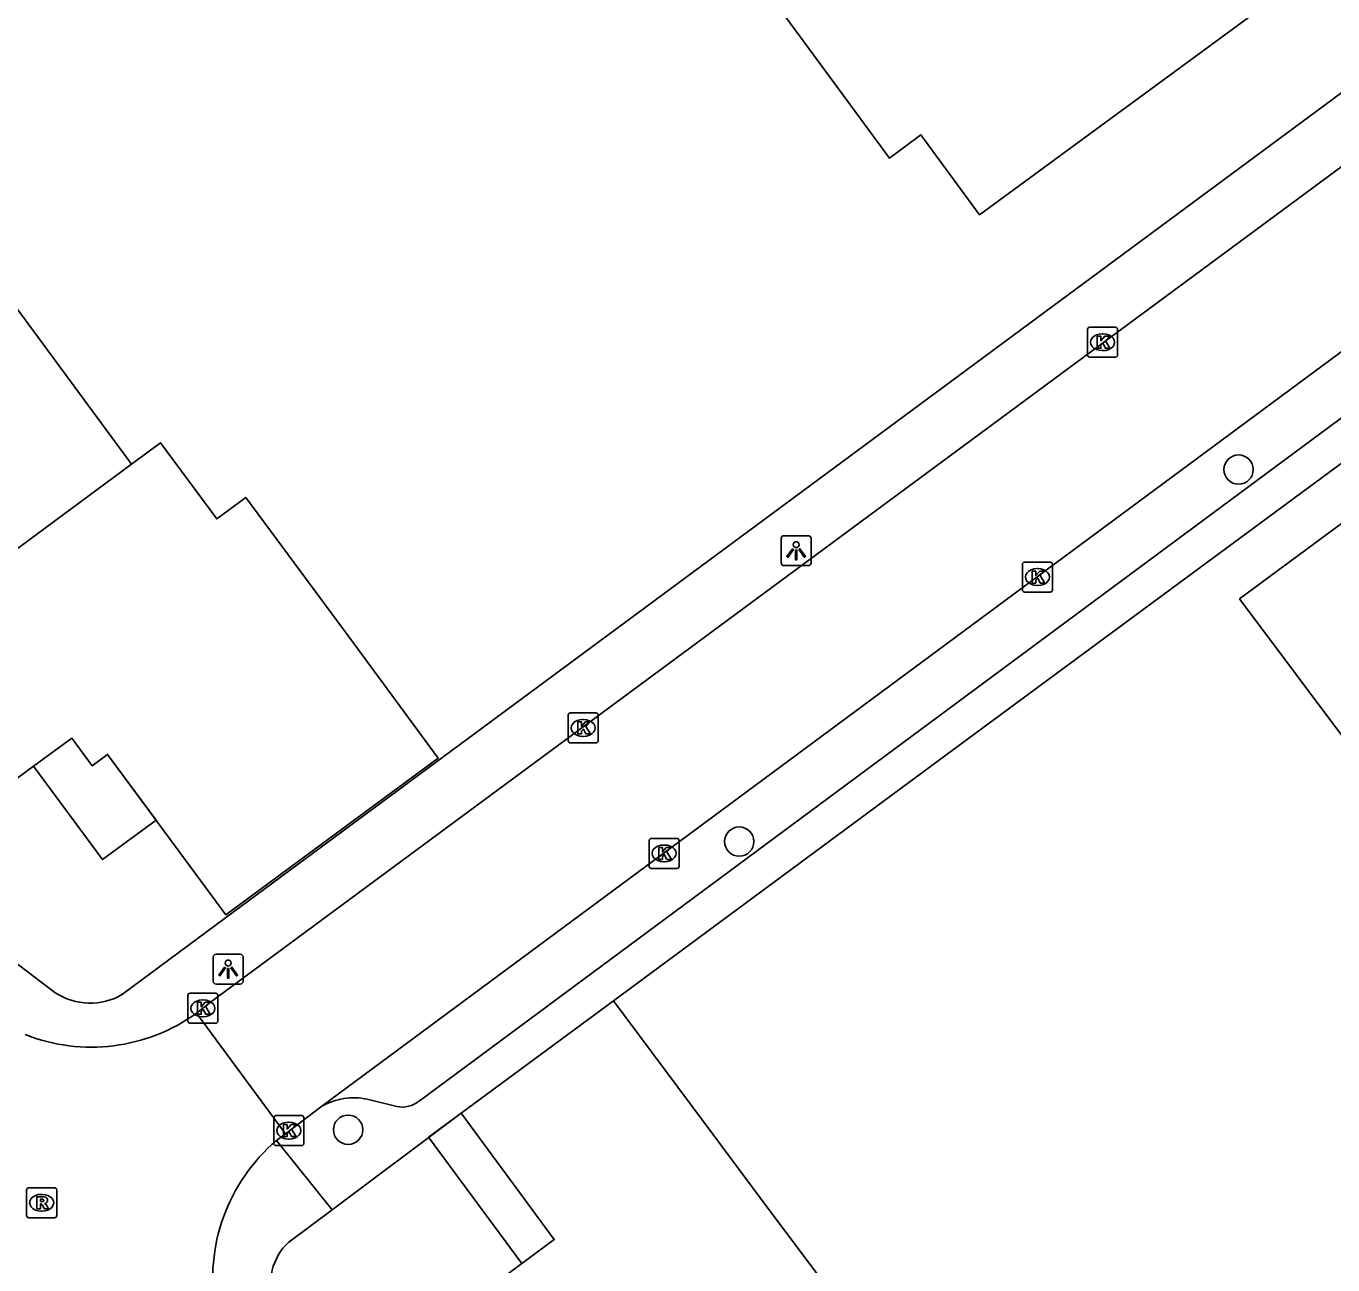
# Model space of a CAD drawing. Extents: x 163427 to 164190, y 380331 to 381641.
# Drawn here: x 163847.67 to 163891.17, y 381323.86 to 381365.11 of the extents above; entities that cross this region are included whole.
import ezdxf

# ---------------------------------------------------------------- set-up
doc = ezdxf.new("R2010")
doc.units = 0
for name, color, linetype in [('IMGEO_Boom', 7, 'Continuous'), ('IMGEO_Kolk', 7, 'Continuous'), ('IMGEO_Lichtpunt', 7, 'Continuous'), ('IMGEO_Muur', 7, 'Continuous'), ('IMGEO_Pand', 7, 'Continuous'), ('IMGEO_Pand_overbouw', 7, 'Continuous'), ('IMGEO_Rijbaan_lokaal_open', 7, 'Continuous'), ('IMGEO_Rioolput', 7, 'Continuous'), ('IMGEO_Voetpad_open', 7, 'Continuous')]:
    doc.layers.add(name, color=color, linetype=linetype)

msp = doc.modelspace()

# ---------------------------------------------------------------- linework, layer by layer
at = {"layer": 'IMGEO_Boom'}
for centre in [(163888.033, 381350.345), (163871.411, 381337.958), (163858.391, 381328.363)]:
    msp.add_circle(centre, 0.489, dxfattribs=at)
at = {"layer": 'IMGEO_Kolk'}
for p, q in [((163883.006, 381354.16), (163883.006, 381355.012)), ((163883.081, 381355.086), (163883.933, 381355.086)), ((163883.494, 381354.866), (163883.519, 381354.866)), ((163884.007, 381355.012), (163884.007, 381354.16)), ((163883.933, 381354.086), (163883.081, 381354.086)), ((163883.517, 381354.306), (163883.492, 381354.306)), ((163880.838, 381346.341), (163880.838, 381347.193)), ((163880.913, 381347.267), (163881.765, 381347.267)), ((163881.326, 381347.047), (163881.351, 381347.047)), ((163881.839, 381347.193), (163881.839, 381346.341)), ((163881.765, 381346.267), (163880.913, 381346.267)), ((163881.349, 381346.487), (163881.324, 381346.487)), ((163865.79, 381342.242), (163866.642, 381342.242)), ((163865.715, 381341.316), (163865.715, 381342.168)), ((163866.203, 381342.022), (163866.228, 381342.022)), ((163866.716, 381342.168), (163866.716, 381341.316)), ((163866.226, 381341.462), (163866.201, 381341.462)), ((163866.642, 381341.242), (163865.79, 381341.242)), ((163868.408, 381337.138), (163868.408, 381337.99)), ((163868.483, 381338.064), (163869.335, 381338.064)), ((163868.896, 381337.844), (163868.921, 381337.844)), ((163869.409, 381337.99), (163869.409, 381337.138)), ((163869.335, 381337.064), (163868.483, 381337.064)), ((163868.919, 381337.284), (163868.894, 381337.284)), ((163853.056, 381331.98), (163853.056, 381332.832)), ((163853.131, 381332.906), (163853.983, 381332.906)), ((163853.544, 381332.686), (163853.569, 381332.686)), ((163854.057, 381332.832), (163854.057, 381331.98)), ((163853.983, 381331.906), (163853.131, 381331.906)), ((163853.567, 381332.126), (163853.542, 381332.126)), ((163855.917, 381327.907), (163855.917, 381328.759)), ((163855.992, 381328.833), (163856.844, 381328.833)), ((163856.918, 381328.759), (163856.918, 381327.907)), ((163856.405, 381328.613), (163856.43, 381328.613)), ((163856.844, 381327.833), (163855.992, 381327.833)), ((163856.428, 381328.053), (163856.403, 381328.053))]:
    msp.add_line(p, q, dxfattribs=at)
for points in [[(163883.006, 381354.16), (163883.006, 381355.012)], [(163883.081, 381355.086), (163883.933, 381355.086)], [(163883.327, 381354.786), (163883.45, 381354.786), (163883.45, 381354.635), (163883.58, 381354.786), (163883.744, 381354.786), (163883.598, 381354.635), (163883.751, 381354.386), (163883.599, 381354.386), (163883.514, 381354.55), (163883.45, 381354.483), (163883.45, 381354.386), (163883.327, 381354.386), (163883.327, 381354.786)], [(163884.007, 381355.012), (163884.007, 381354.16)], [(163883.933, 381354.086), (163883.081, 381354.086)], [(163880.838, 381346.341), (163880.838, 381347.193)], [(163880.913, 381347.267), (163881.765, 381347.267)], [(163881.159, 381346.967), (163881.282, 381346.967), (163881.282, 381346.816), (163881.412, 381346.967), (163881.576, 381346.967), (163881.43, 381346.816), (163881.583, 381346.567), (163881.431, 381346.567), (163881.346, 381346.731), (163881.282, 381346.664), (163881.282, 381346.567), (163881.159, 381346.567), (163881.159, 381346.967)], [(163881.839, 381347.193), (163881.839, 381346.341)], [(163881.765, 381346.267), (163880.913, 381346.267)], [(163865.79, 381342.242), (163866.642, 381342.242)], [(163865.715, 381341.316), (163865.715, 381342.168)], [(163866.036, 381341.942), (163866.159, 381341.942), (163866.159, 381341.791), (163866.289, 381341.942), (163866.453, 381341.942), (163866.307, 381341.791), (163866.46, 381341.542), (163866.308, 381341.542), (163866.223, 381341.706), (163866.159, 381341.639), (163866.159, 381341.542), (163866.036, 381341.542), (163866.036, 381341.942)], [(163866.716, 381342.168), (163866.716, 381341.316)], [(163866.642, 381341.242), (163865.79, 381341.242)], [(163868.408, 381337.138), (163868.408, 381337.99)], [(163868.483, 381338.064), (163869.335, 381338.064)], [(163869.409, 381337.99), (163869.409, 381337.138)], [(163868.729, 381337.764), (163868.852, 381337.764), (163868.852, 381337.613), (163868.982, 381337.764), (163869.146, 381337.764), (163869, 381337.613), (163869.153, 381337.364), (163869.001, 381337.364), (163868.916, 381337.528), (163868.852, 381337.461), (163868.852, 381337.364), (163868.729, 381337.364), (163868.729, 381337.764)], [(163869.335, 381337.064), (163868.483, 381337.064)], [(163853.056, 381331.98), (163853.056, 381332.832)], [(163853.131, 381332.906), (163853.983, 381332.906)], [(163853.377, 381332.606), (163853.5, 381332.606), (163853.5, 381332.455), (163853.63, 381332.606), (163853.794, 381332.606), (163853.648, 381332.455), (163853.801, 381332.206), (163853.649, 381332.206), (163853.564, 381332.37), (163853.5, 381332.303), (163853.5, 381332.206), (163853.377, 381332.206), (163853.377, 381332.606)], [(163854.057, 381332.832), (163854.057, 381331.98)], [(163853.983, 381331.906), (163853.131, 381331.906)], [(163855.917, 381327.907), (163855.917, 381328.759)], [(163855.992, 381328.833), (163856.844, 381328.833)], [(163856.918, 381328.759), (163856.918, 381327.907)], [(163856.238, 381328.533), (163856.361, 381328.533), (163856.361, 381328.382), (163856.491, 381328.533), (163856.655, 381328.533), (163856.509, 381328.382), (163856.662, 381328.133), (163856.51, 381328.133), (163856.425, 381328.297), (163856.361, 381328.23), (163856.361, 381328.133), (163856.238, 381328.133), (163856.238, 381328.533)], [(163856.844, 381327.833), (163855.992, 381327.833)]]:
    msp.add_lwpolyline(points, dxfattribs=at)
for centre, start, end in [((163883.083, 381355.01), 91.552, 178.448), ((163883.083, 381355.01), 91.552, 178.448), ((163883.931, 381355.01), 1.552, 88.448), ((163883.931, 381355.01), 1.552, 88.448), ((163883.083, 381354.162), 181.552, 268.448), ((163883.083, 381354.162), 181.552, 268.448), ((163883.931, 381354.162), 271.552, 358.448), ((163883.931, 381354.162), 271.552, 358.448), ((163880.915, 381347.191), 91.552, 178.448), ((163880.915, 381347.191), 91.552, 178.448), ((163881.763, 381347.191), 1.552, 88.448), ((163881.763, 381347.191), 1.552, 88.448), ((163880.915, 381346.343), 181.552, 268.448), ((163880.915, 381346.343), 181.552, 268.448), ((163881.763, 381346.343), 271.552, 358.448), ((163881.763, 381346.343), 271.552, 358.448), ((163865.792, 381342.166), 91.552, 178.448), ((163865.792, 381342.166), 91.552, 178.448), ((163866.64, 381342.166), 1.552, 88.448), ((163866.64, 381342.166), 1.552, 88.448), ((163865.792, 381341.318), 181.552, 268.448), ((163865.792, 381341.318), 181.552, 268.448), ((163866.64, 381341.318), 271.552, 358.448), ((163866.64, 381341.318), 271.552, 358.448), ((163868.485, 381337.988), 91.552, 178.448), ((163868.485, 381337.988), 91.552, 178.448), ((163869.333, 381337.988), 1.552, 88.448), ((163869.333, 381337.988), 1.552, 88.448), ((163868.485, 381337.14), 181.552, 268.448), ((163868.485, 381337.14), 181.552, 268.448), ((163869.333, 381337.14), 271.552, 358.448), ((163869.333, 381337.14), 271.552, 358.448), ((163853.133, 381332.83), 91.552, 178.448), ((163853.133, 381332.83), 91.552, 178.448), ((163853.981, 381332.83), 1.552, 88.448), ((163853.981, 381332.83), 1.552, 88.448), ((163853.133, 381331.982), 181.552, 268.448), ((163853.133, 381331.982), 181.552, 268.448), ((163853.981, 381331.982), 271.552, 358.448), ((163853.981, 381331.982), 271.552, 358.448), ((163855.994, 381328.757), 91.552, 178.448), ((163855.994, 381328.757), 91.552, 178.448), ((163856.842, 381328.757), 1.552, 88.448), ((163856.842, 381328.757), 1.552, 88.448), ((163855.994, 381327.909), 181.552, 268.448), ((163855.994, 381327.909), 181.552, 268.448), ((163856.842, 381327.909), 271.552, 358.448), ((163856.842, 381327.909), 271.552, 358.448)]:
    msp.add_arc(centre, 0.0765, start, end, dxfattribs=at)
for centre, major_axis, ratio, start_param, end_param in [((163883.493, 381354.586), (-0.387, 0.002), 0.722429, 4.712389, 7.853982), ((163883.518, 381354.586), (-0.39, 0.002), 0.717154, 1.570796, 4.712389), ((163881.325, 381346.767), (-0.387, 0.002), 0.722429, 4.712389, 7.853982), ((163881.35, 381346.767), (-0.39, 0.002), 0.717154, 1.570796, 4.712389), ((163866.202, 381341.742), (-0.387, 0.002), 0.722429, 4.712389, 7.853982), ((163866.227, 381341.742), (-0.39, 0.002), 0.717154, 1.570796, 4.712389), ((163868.895, 381337.564), (-0.387, 0.002), 0.722429, 4.712389, 7.853982), ((163868.92, 381337.564), (-0.39, 0.002), 0.717154, 1.570796, 4.712389), ((163853.543, 381332.406), (-0.387, 0.002), 0.722429, 4.712389, 7.853982), ((163853.568, 381332.406), (-0.39, 0.002), 0.717154, 1.570796, 4.712389), ((163856.404, 381328.333), (-0.387, 0.002), 0.722429, 4.712389, 7.853982), ((163856.429, 381328.333), (-0.39, 0.002), 0.717154, 1.570796, 4.712389)]:
    msp.add_ellipse(centre, major_axis=major_axis, ratio=ratio, start_param=start_param, end_param=end_param, dxfattribs=at)
at = {"layer": 'IMGEO_Lichtpunt'}
for p, q in [((163872.806, 381348.047), (163872.806, 381347.24)), ((163872.806, 381348.047), (163872.806, 381347.24)), ((163873.708, 381348.142), (163872.9, 381348.142)), ((163873.708, 381348.142), (163872.9, 381348.142)), ((163873.802, 381347.24), (163873.802, 381348.047)), ((163873.802, 381347.24), (163873.802, 381348.047)), ((163872.9, 381347.146), (163873.708, 381347.146)), ((163872.9, 381347.146), (163873.708, 381347.146)), ((163853.899, 381334.114), (163853.899, 381333.307)), ((163853.899, 381334.114), (163853.899, 381333.307)), ((163854.801, 381334.209), (163853.993, 381334.209)), ((163854.801, 381334.209), (163853.993, 381334.209)), ((163854.895, 381333.307), (163854.895, 381334.114)), ((163854.895, 381333.307), (163854.895, 381334.114)), ((163853.993, 381333.213), (163854.801, 381333.213)), ((163853.993, 381333.213), (163854.801, 381333.213))]:
    msp.add_line(p, q, dxfattribs=at)
for points in [[(163873.18, 381347.711), (163873.219, 381347.683), (163873.031, 381347.421), (163872.993, 381347.448), (163873.18, 381347.711)], [(163873.282, 381347.663), (163873.329, 381347.663), (163873.329, 381347.341), (163873.282, 381347.341), (163873.282, 381347.663)], [(163873.392, 381347.683), (163873.43, 381347.71), (163873.617, 381347.448), (163873.578, 381347.42), (163873.392, 381347.683)], [(163854.273, 381333.778), (163854.312, 381333.75), (163854.124, 381333.488), (163854.086, 381333.515), (163854.273, 381333.778)], [(163854.375, 381333.73), (163854.422, 381333.73), (163854.422, 381333.408), (163854.375, 381333.408), (163854.375, 381333.73)], [(163854.485, 381333.75), (163854.523, 381333.777), (163854.71, 381333.515), (163854.671, 381333.487), (163854.485, 381333.75)]]:
    msp.add_lwpolyline(points, dxfattribs=at)
for centre in [(163873.305, 381347.845), (163854.398, 381333.912)]:
    msp.add_circle(centre, 0.0994, dxfattribs=at)
for centre, start, end in [((163872.9, 381348.047), 90, 180), ((163872.9, 381348.047), 90, 180), ((163873.708, 381348.047), 0, 90), ((163873.708, 381348.047), 0, 90), ((163872.9, 381347.24), 180, 270), ((163872.9, 381347.24), 180, 270), ((163873.708, 381347.24), 270, 0), ((163873.708, 381347.24), 270, 360), ((163853.993, 381334.114), 90, 180), ((163853.993, 381334.114), 90, 180), ((163854.801, 381334.114), 0, 90), ((163854.801, 381334.114), 0, 90), ((163853.993, 381333.307), 180, 270), ((163853.993, 381333.307), 180, 270), ((163854.801, 381333.307), 270, 0), ((163854.801, 381333.307), 270, 360)]:
    msp.add_arc(centre, 0.0946, start, end, dxfattribs=at)
at = {"layer": 'IMGEO_Muur'}
msp.add_lwpolyline([(163878.804, 381341.211), (163897.16, 381354.771)], dxfattribs=at)
at = {"layer": 'IMGEO_Pand'}
for points in [[(163879.706, 381371.504), (163881.926, 381368.486), (163883.527, 381369.664), (163886.756, 381372.04), (163888.973, 381369.002), (163888.413, 381367.744), (163889.482, 381366.228), (163879.411, 381358.829), (163877.459, 381361.487), (163876.411, 381360.718), (163873.451, 381364.749), (163872.419, 381366.155), (163873.466, 381366.924)], [(163843.378, 381357.055), (163844.342, 381357.768), (163846.213, 381355.235), (163847.179, 381355.948), (163851.093, 381350.647), (163851.183, 381350.525)], [(163901.044, 381343.248), (163899.048, 381345.955), (163903.93, 381349.553), (163899.979, 381354.841), (163891.72, 381348.736), (163888.069, 381346.037), (163891.835, 381341.003), (163894.052, 381338.007)], [(163851.183, 381350.525), (163852.147, 381351.238), (163854.018, 381348.705), (163854.984, 381349.417), (163858.423, 381344.76), (163861.393, 381340.737), (163854.319, 381335.523), (163850.385, 381340.86), (163849.87, 381340.48), (163849.188, 381341.406), (163847.921, 381340.472), (163844.68, 381338.083), (163842.458, 381341.102), (163843.005, 381342.374), (163841.998, 381343.736), (163842.343, 381343.991), (163843.989, 381345.207)], [(163851.183, 381350.525), (163843.989, 381345.207)], [(163867.222, 381332.654), (163862.152, 381328.913)], [(163874.189, 381323.304), (163872.175, 381326.007), (163870.21, 381328.645), (163867.222, 381332.654)], [(163862.152, 381328.913), (163865.254, 381324.703), (163864.175, 381323.906), (163860.229, 381320.99), (163864.071, 381315.809)]]:
    msp.add_lwpolyline(points, dxfattribs=at)
at = {"layer": 'IMGEO_Pand_overbouw'}
for points in [[(163847.921, 381340.472), (163850.217, 381337.358), (163851.999, 381338.671), (163850.385, 381340.86), (163849.87, 381340.48), (163849.188, 381341.406)], [(163862.152, 381328.913), (163861.07, 381328.115), (163864.175, 381323.906), (163865.254, 381324.703)]]:
    msp.add_lwpolyline(points, close=True, dxfattribs=at)
at = {"layer": 'IMGEO_Rijbaan_lokaal_open'}
for points in [[(163853.339, 381332.241), (163853.766, 381332.578), (163899.382, 381366.301), (163901.215, 381367.486)], [(163901.344, 381361.597), (163857.513, 381329.143)], [(163856.306, 381328.231), (163853.339, 381332.241)], [(163857.513, 381329.143), (163856.306, 381328.231)], [(163856.004, 381328.002), (163856.306, 381328.231)]]:
    msp.add_lwpolyline(points, dxfattribs=at)
for centre, radius, start, end in [((163849.836, 381337.116), 6.003, 248.5358, 305.7043), ((163859.912, 381323.411), 6.029, 130.4077, 190.0197)]:
    msp.add_arc(centre, radius, start, end, dxfattribs=at)
at = {"layer": 'IMGEO_Rioolput'}
for p, q in [((163847.688, 381325.504), (163847.688, 381326.356)), ((163847.763, 381326.43), (163848.615, 381326.43)), ((163848.176, 381326.21), (163848.201, 381326.21)), ((163848.689, 381326.356), (163848.689, 381325.504)), ((163848.199, 381325.65), (163848.174, 381325.65)), ((163848.615, 381325.43), (163847.763, 381325.43))]:
    msp.add_line(p, q, dxfattribs=at)
for points in [[(163847.688, 381325.504), (163847.688, 381326.356)], [(163847.763, 381326.43), (163848.615, 381326.43)], [(163848.277, 381326.128), (163848.025, 381326.13), (163848.025, 381325.73)], [(163848.689, 381326.356), (163848.689, 381325.504)], [(163848.025, 381325.73), (163848.149, 381325.73), (163848.149, 381325.892), (163848.16, 381325.892)], [(163848.203, 381326.049), (163848.149, 381326.049), (163848.149, 381325.968)], [(163848.149, 381325.968), (163848.201, 381325.968)], [(163848.207, 381325.863), (163848.278, 381325.73), (163848.418, 381325.73), (163848.353, 381325.856)], [(163848.615, 381325.43), (163847.763, 381325.43)]]:
    msp.add_lwpolyline(points, dxfattribs=at)
for centre, radius, start, end in [((163847.765, 381326.354), 0.0765, 91.552, 178.448), ((163847.765, 381326.354), 0.0765, 91.552, 178.448), ((163848.276, 381326.018), 0.109, 350.3612, 89.416), ((163848.613, 381326.354), 0.0765, 1.552, 88.448), ((163848.613, 381326.354), 0.0765, 1.552, 88.448), ((163848.159, 381325.839), 0.0533, 26.0293, 88.6989), ((163848.185, 381326.157), 0.19, 274.7715, 282.9687), ((163848.209, 381325.953), 0.0964, 77.0061, 93.1865), ((163848.223, 381326.01), 0.0378, 276.6634, 79.6772), ((163848.274, 381326.018), 0.112, 277.5842, 350.9817), ((163848.258, 381325.803), 0.108, 29.5134, 73.7905), ((163847.765, 381325.506), 0.0765, 181.552, 268.448), ((163847.765, 381325.506), 0.0765, 181.552, 268.448), ((163848.613, 381325.506), 0.0765, 271.552, 358.448), ((163848.613, 381325.506), 0.0765, 271.552, 358.448)]:
    msp.add_arc(centre, radius, start, end, dxfattribs=at)
for centre, major_axis, ratio, start_param, end_param in [((163848.175, 381325.93), (-0.387, 0.002), 0.722429, 4.712389, 7.853982), ((163848.2, 381325.93), (-0.39, 0.002), 0.717154, 1.570796, 4.712389)]:
    msp.add_ellipse(centre, major_axis=major_axis, ratio=ratio, start_param=start_param, end_param=end_param, dxfattribs=at)
at = {"layer": 'IMGEO_Voetpad_open'}
for points in [[(163897.686, 381367.504), (163854.312, 381335.419), (163850.881, 381332.872)], [(163902.716, 381358.876), (163897.16, 381354.771), (163878.804, 381341.211), (163867.222, 381332.654)], [(163860.751, 381329.314), (163900.189, 381358.538)], [(163848.628, 381332.932), (163825.625, 381350.446)], [(163859.026, 381329.378), (163860.016, 381329.135)], [(163862.152, 381328.913), (163857.86, 381325.696)], [(163857.86, 381325.696), (163856.004, 381328.002)], [(163856.413, 381324.62), (163857.86, 381325.696)]]:
    msp.add_lwpolyline(points, dxfattribs=at)
for centre, radius, start, end in [((163849.802, 381334.698), 2.121, 236.3826, 300.5664), ((163858.573, 381327.308), 2.119, 77.6503, 120.0071), ((163860.184, 381330.044), 0.925, 259.546, 307.8284), ((163857.674, 381323.251), 1.862, 132.6486, 200.3643)]:
    msp.add_arc(centre, radius, start, end, dxfattribs=at)

doc.saveas('drawing.dxf')
